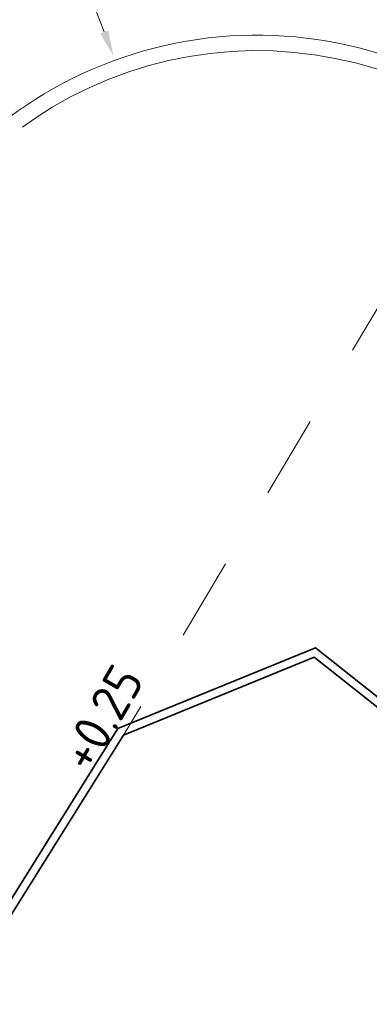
# Model space of a CAD drawing. Header units: metres. Extents: x 92403 to 95147, y 464428 to 465602.
# Tile 428 of 568: x 93185.21 to 93188.59, y 465152.7 to 465162.21. Entities that reach past the tile are written whole.
import ezdxf

# ---------------------------------------------------------------- set-up
doc = ezdxf.new("R2010")
doc.units = ezdxf.units.M
for name, pattern in [('VH-OPSLUITBAND_80X200', [14, 8, -2, 2, -2]), ('VH-TROTTOIRBAND', [15, 5, -2, 2, -2, 2, -2]), ('XX-HIDDEN', [4, 2, -2])]:
    doc.linetypes.add(name, pattern=pattern)
doc.layers.get('Defpoints').update_dxf_attribs({"linetype": 'CONTINUOUS'})
for name, color, linetype, lineweight in [('N-RO-VH-MATERIAALGRENS-G', 7, 'XX-HIDDEN', 5), ('N-WE-VH-KANTOPSLUITING_OPSLUITBAND_80X200-G', 7, 'VH-OPSLUITBAND_80X200', 35), ('N-WE-VH-KANTOPSLUITING_TROTTOIRBAND-G', 7, 'VH-TROTTOIRBAND', 35), ('N-WE-VH-KANTOPSLUITING_VOORKANTBAND-G', 50, 'CONTINUOUS', 35), ('X-XX-AL-HOOGTELABEL-T18', 7, 'CONTINUOUS', 18), ('X-XX-AL-M', 7, 'CONTINUOUS', 18)]:
    doc.layers.add(name, color=color, linetype=linetype, lineweight=lineweight)
doc.styles.add('NLCS-ISO-M100-T25', font='NLCS-ISO.ttf', dxfattribs={"height": 0.25})
doc.styles.add('NLCS-ISO-M200-T18', font='NLCS-ISO.ttf', dxfattribs={"height": 0.36})
doc.dimstyles.new('NLCS-M100-T25-PIJL_L2_H1', dxfattribs={"dimscale": 0.1, "dimtxt": 2.5, "dimasz": 2.5, "dimexe": 2, "dimexo": 2, "dimgap": 0.7, "dimtad": 1, "dimzin": 0, "dimdsep": 46, "dimtxsty": 'NLCS-ISO-M100-T25', "dimcen": 0, "dimdle": 2, "dimclrd": 256, "dimclre": 256, "dimclrt": 256, "dimadec": 1, "dimazin": 0, "dimtfac": 1, "dimtdec": 3, "dimtofl": 0, "dimtmove": 0, "dimatfit": 3, "dimfxl": 2, "dimfxlon": 1, "dimtfillclr": 256, "dimtolj": 1, "dimtzin": 0, "dimlwd": -1, "dimlwe": -1, "dimarcsym": 0})

# ---------------------------------------------------------------- blocks, each defined once
blk = doc.blocks.new('*D53')
at = {"layer": 'Defpoints', "color": 0, "transparency": 16777216}
for p in [(93186.1208, 465161.8562), (93187.5633, 465158.1253)]:
    blk.add_point(p, dxfattribs=at)
at = {"layer": 'X-XX-AL-M', "transparency": 16777216}
blk.add_line((93185.2886, 465164.0087), (93186.0307, 465162.0894), dxfattribs=at)
blk.add_solid([(93186.0695, 465162.1044), (93185.9918, 465162.0743), (93186.1208, 465161.8562)], dxfattribs=at)
at = {"layer": 'X-XX-AL-M', "transparency": 16777216, "insert": (93185.6354, 465163.6524), "char_height": 0.25, "attachment_point": 5, "rotation": 291.13794, "style": 'NLCS-ISO-M100-T25'}
blk.add_mtext('\\A1;R4.00', dxfattribs=at)

msp = doc.modelspace()

# ---------------------------------------------------------------- linework, layer by layer
at = {"layer": 'N-RO-VH-MATERIAALGRENS-G', "ltscale": 0.4, "flags": 128}
msp.add_lwpolyline([(93188.836898, 465159.703648), (93186.217, 465155.299)], dxfattribs=at)
at = {"layer": 'N-WE-VH-KANTOPSLUITING_OPSLUITBAND_80X200-G', "flags": 128}
for points in [[(93188.057, 465156.053), (93186.217, 465155.299), (93184.172863, 465152.033196), (93178.915, 465143.633), (93169.607, 465128.702), (93166.356, 465123.487), (93160.56, 465114.21), (93147.831, 465093.818), (93144.696, 465090.167), (93143.100835, 465088.536102), (93142.082051, 465087.579076)], [(93188.057, 465156.053), (93192.039074, 465152.897942), (93191.99, 465152.836)]]:
    msp.add_lwpolyline(points, dxfattribs=at)
at = {"layer": 'N-WE-VH-KANTOPSLUITING_TROTTOIRBAND-G', "lineweight": 15}
msp.add_lwpolyline([(93184.241779, 465160.100251, -0.44715867), (93189.896909, 465161.076469), (93195.313081, 465156.785161, -0.41421356), (93195.361931, 465156.363719), (93194.585696, 465155.383943, 0.41421356), (93194.658976, 465154.751776), (93197.383249, 465152.593635), (93202.197127, 465148.650371), (93206.085728, 465145.484721), (93213.869882, 465139.205918), (93217.546992, 465136.278738, 0.41382431), (93218.17941, 465136.346393), (93218.944702, 465137.294567, -0.41421356), (93219.36657, 465137.339594), (93222.010608, 465135.205534), (93229.428085, 465129.137598)], format="xyb", dxfattribs=at)
at = {"layer": 'N-WE-VH-KANTOPSLUITING_VOORKANTBAND-G', "linetype": 'Continuous', "lineweight": 15}
msp.add_lwpolyline([(93229.522606, 465129.254072), (93222.105202, 465135.321948), (93219.46078, 465137.456318, 0.41421356), (93218.827978, 465137.388777), (93218.062687, 465136.440604, -0.41421356), (93217.640796, 465136.39579), (93213.963681, 465139.322973), (93206.180166, 465145.601261), (93202.292003, 465148.766554), (93197.477354, 465152.71045), (93194.752119, 465154.869353, -0.41421356), (93194.703269, 465155.290795), (93195.479504, 465156.27057, 0.41421356), (93195.406229, 465156.902734), (93189.990061, 465161.194039, 0.44715867), (93184.114602, 465160.179786)], format="xyb", dxfattribs=at)
at = {"layer": 'N-WE-VH-KANTOPSLUITING_VOORKANTBAND-G', "flags": 128}
msp.add_lwpolyline([(93192.052706, 465152.786321), (93192.151458, 465152.910968), (93192.088681, 465152.960704), (93188.069986, 465156.144778), (93186.162846, 465155.363265), (93184.105052, 465152.075641), (93178.84715, 465143.675383), (93169.539111, 465128.744322), (93166.288111, 465123.529321), (93160.492153, 465114.252389), (93147.76844, 465093.868858), (93144.635474, 465090.219529), (93143.044895, 465088.59332), (93142.027419, 465087.637517)], dxfattribs=at)

# ---------------------------------------------------------------- texts
at = {"layer": 'X-XX-AL-HOOGTELABEL-T18', "insert": (93185.586588, 465155.104539), "char_height": 0.36, "width": 4.66934953, "attachment_point": 1, "rotation": 59.7168291, "style": 'NLCS-ISO-M200-T18'}
msp.add_mtext('+0.25', dxfattribs=at)

# ---------------------------------------------------------------- dimensions: what is measured, and where the dimension line sits
at = {"layer": 'X-XX-AL-M'}
dim = msp.add_radius_dim(center=(93187.563263, 465158.125326), mpoint=(93186.120805, 465161.856186), dimstyle='NLCS-M100-T25-PIJL_L2_H1', dxfattribs=at)
dim.commit()
dim.dimension.update_dxf_attribs({"geometry": '*D53', "text_midpoint": (93185.453544, 465163.582031), "dimtype": 164})

doc.saveas('drawing.dxf')
